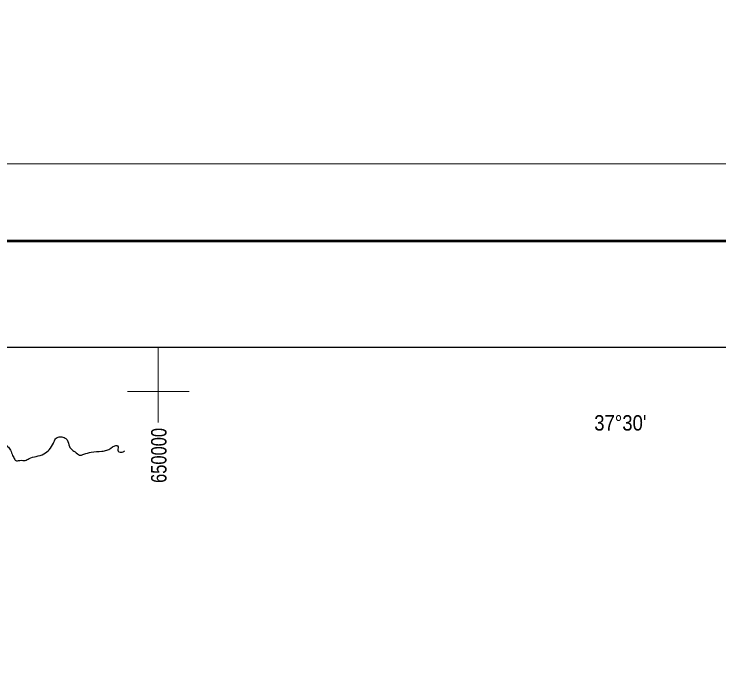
# Model space of a CAD drawing. Extents: x -1643653 to 4543381, y 1624270 to 13878484.
# Drawn here: x 645322 to 668187, y 9016030 to 9037250 of the extents above; entities that cross this region are included whole.
import ezdxf
from ezdxf.enums import TextEntityAlignment as Align

# ---------------------------------------------------------------- set-up
doc = ezdxf.new("R2010")
doc.units = 0
doc.header["$LTSCALE"] = 200
for name, color, linetype, lineweight in [('1', 7, 'Continuous', 13), ('2', 7, 'Continuous', 13), ('24', 7, 'Continuous', 25), ('3', 7, 'Continuous', 13)]:
    doc.layers.add(name, color=color, linetype=linetype, lineweight=lineweight)
doc.layers.add('46', color=7, linetype='Continuous')
doc.layers.add('47', color=7, linetype='Continuous')

msp = doc.modelspace()

# ---------------------------------------------------------------- linework, layer by layer
at = {"layer": '1', "lineweight": 25}
msp.add_spline([(814781, 9009175.5), (814787.2, 9009173.4), (814796.9, 9009173.4), (814799.4, 9009172.4), (814805.1, 9009174.5), (814805.6, 9009176.5), (814811.7, 9009179.5), (814811.7, 9009179.5), (814801.5, 9009181), (814790.7, 9009181.5), (814784.1, 9009183.1), (814777.4, 9009185.1), (814778.4, 9009175.5)], degree=3, dxfattribs=at)
at = {"layer": '2'}
for p, q in [((650000, 9024000), (650000, 9026438.8)), ((649000, 9025000), (651000, 9025000))]:
    msp.add_line(p, q, dxfattribs=at)
at = {"layer": '24'}
for points in [[(646464.4, 9023111), (646597.9, 9023326), (646667.6, 9023459.6), (646783.8, 9023529.3), (646946.4, 9023506.1), (647045.1, 9023430.6), (647114.8, 9023215.6), (647376.1, 9022983.1), (647445.8, 9022936.6), (647585.1, 9022965.7), (647823.2, 9023029.6), (648171.7, 9023064.5), (648328.4, 9023093.5), (648589.8, 9023238.8), (648659.5, 9023250.4), (648694.3, 9023209.7), (648694.3, 9023064.5), (648758.2, 9023035.4), (648885.9, 9023058.7), (648910.6, 9023071.8)], [(638666.8, 9022105.1), (638926.3, 9022102.2), (638999.8, 9022122.2), (639130, 9022095.5), (639190.1, 9022065.4), (639313.6, 9022075.5), (639347, 9022095.5), (639387.1, 9022169), (639403.7, 9022285.9), (639377, 9022396.2), (639250.2, 9022610), (639250.2, 9022753.6), (639276.9, 9022830.4), (639360.3, 9022907.3), (639440.5, 9022924), (639537.3, 9022850.5), (639540.6, 9022797), (639654.1, 9022710.2), (639764.3, 9022720.2), (639877.8, 9022780.3), (639974.6, 9022897.2), (640074.8, 9022920.6), (640164.9, 9022893.9), (640295.1, 9022944), (640388.6, 9022957.4), (640502.1, 9022924), (640592.2, 9022924), (640749.2, 9022883.9), (640785.9, 9022860.5), (640815.9, 9022843.8), (640962.8, 9022797), (641029.6, 9022760.3), (641042.9, 9022740.2), (641059.6, 9022633.3), (641109.7, 9022563.2), (641136.4, 9022543.1), (641216.5, 9022566.5), (641253.3, 9022593.2), (641266.6, 9022610), (641293.3, 9022630), (641323.4, 9022750.3), (641363.4, 9022787), (641433.5, 9022793.7), (641493.6, 9022787), (641583.8, 9022813.7), (641697.3, 9022920.6), (641827.5, 9022977.4), (641937.7, 9023010.8), (642004.4, 9023010.8), (642084.6, 9022997.5), (642144.6, 9022967.4), (642168, 9022893.9), (642164.7, 9022750.3), (642121.3, 9022650), (642128, 9022589.9), (642134.6, 9022543.1), (642208.1, 9022493), (642248.1, 9022466.3), (642378.3, 9022483), (642481.8, 9022459.6), (642548.6, 9022416.2), (642685.5, 9022306), (642718.9, 9022282.6), (642795.7, 9022289.2), (642892.5, 9022369.4), (643002.6, 9022419.5), (643109.5, 9022426.2), (643223, 9022452.9), (643393.2, 9022586.6), (643486.7, 9022666.7), (643653.6, 9022733.6), (643810.5, 9022763.6), (643904, 9022783.7), (644067.6, 9022833.8), (644254.6, 9022910.6), (644338, 9023047.6), (644511.6, 9023177.9), (644735.3, 9023264.7), (644882.2, 9023284.8), (645025.8, 9023268.1), (645112.6, 9023218), (645202.7, 9023094.3), (645276.1, 9022927.3), (645349.6, 9022797), (645376.3, 9022760.3), (645506.5, 9022767), (645686.2, 9022762.3), (645814, 9022826.2), (646040.5, 9022896), (646290.2, 9022977.3), (646464.4, 9023111)]]:
    msp.add_spline(points, degree=3, dxfattribs=at)
at = {"layer": '3'}
msp.add_lwpolyline([(842807.3, 9032387.8), (842807.3, 8883887.8), (553961.7, 8883887.8), (553961.7, 9032387.8)], close=True, dxfattribs=at)
msp.add_lwpolyline([(842807.3, 9032387.8), (842807.3, 8883887.8), (553961.7, 8883887.8), (553961.7, 9032387.8)], close=True, dxfattribs=at)
at = {"layer": '3', "lineweight": 53}
msp.add_lwpolyline([(840307.3, 9029887.8), (840307.3, 8886387.8), (560211.7, 8886387.8), (560211.7, 9029887.8)], close=True, dxfattribs=at)
msp.add_lwpolyline([(840307.3, 9029887.8), (840307.3, 8886387.8), (560211.7, 8886387.8), (560211.7, 9029887.8)], close=True, dxfattribs=at)
at = {"layer": '3', "lineweight": 25}
msp.add_lwpolyline([(563033.9, 9026438.8), (793061.1, 9026438.8), (793495.6, 8889836.8), (563468.3, 8889836.8)], close=True, dxfattribs=at)

# ---------------------------------------------------------------- texts
at = {"layer": '46', "width": 0.9}
msp.add_text("37°30'", height=500, dxfattribs=at).set_placement((664989, 9023733.3), align=Align.CENTER)
at = {"layer": '47', "width": 0.8}
msp.add_text('650000', height=500, rotation=90, dxfattribs=at).set_placement((650266, 9022925.4), align=Align.CENTER)

doc.saveas('drawing.dxf')
